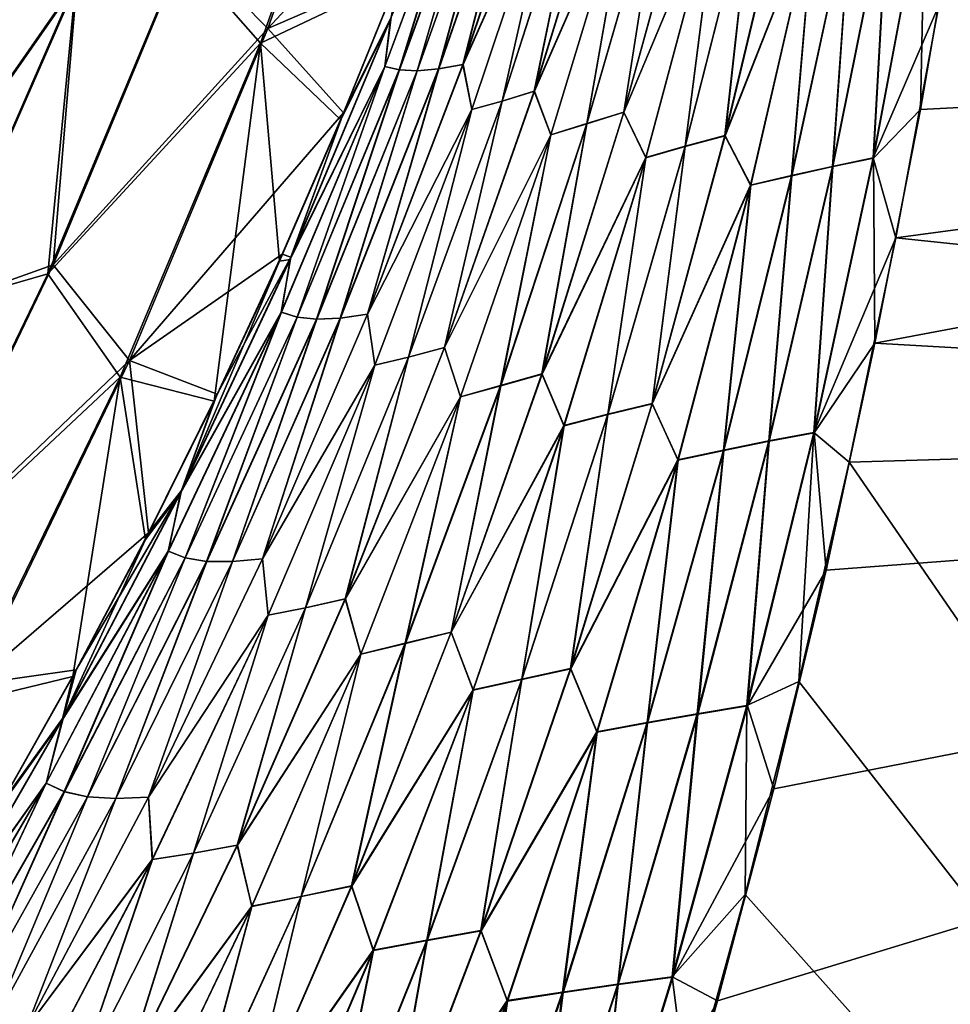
# Model space of a CAD drawing. Header units: metres. Extents: x -2 to 102, y -85 to 102.
# Tile 291 of 343: x 93.39 to 95.64, y 31.14 to 33.51. Entities that reach past the tile are written whole.
import ezdxf

# ---------------------------------------------------------------- set-up
doc = ezdxf.new("R2010")
doc.units = ezdxf.units.M
doc.layers.add('solid_21064300', color=7, linetype='CONTINUOUS')

msp = doc.modelspace()

# ---------------------------------------------------------------- linework, layer by layer
at = {"layer": 'solid_21064300'}
for points in [[(93.991394, 33.492672, 8.199232), (94.279839, 34.308483, 8.200317), (93.793579, 33.692921, 6.852004)], [(94.441803, 33.978012, 9.369633), (94.279839, 34.308483, 8.200317), (93.991394, 33.492672, 8.199232)], [(93.974037, 33.456924, -8.18333), (93.783234, 33.673698, -6.836042), (94.266602, 34.27813, -8.1844)], [(94.306351, 33.615265, -9.332314), (93.974037, 33.456924, -8.18333), (94.266602, 34.27813, -8.1844)], [(94.273445, 33.401257, 9.470141), (94.498672, 34.007793, 9.51957), (94.288666, 33.519978, 9.391482)], [(94.308228, 33.392612, 9.55779), (94.498672, 34.007793, 9.51957), (94.273445, 33.401257, 9.470141)], [(94.273796, 33.40115, -9.471768), (94.498978, 34.007744, -9.520919), (94.308533, 33.392525, -9.559294)], [(94.28698, 33.514595, -9.392651), (94.498978, 34.007744, -9.520919), (94.273796, 33.40115, -9.471768)], [(94.308228, 33.392612, 9.55779), (94.530533, 34.001976, 9.599229), (94.498672, 34.007793, 9.51957)], [(94.498978, 34.007744, -9.520919), (94.5308, 34.00193, -9.600478), (94.308533, 33.392525, -9.559294)], [(94.402954, 33.395199, 9.725459), (94.616135, 34.008263, 9.751451), (94.569717, 34.001862, 9.676701)], [(94.461769, 33.405903, 9.804173), (94.616135, 34.008263, 9.751451), (94.402954, 33.395199, 9.725459)], [(94.403175, 33.395203, -9.726723), (94.616341, 34.00827, -9.752505), (94.461952, 33.40596, -9.805319)], [(94.569954, 34.001835, -9.677853), (94.616341, 34.00827, -9.752505), (94.403175, 33.395203, -9.726723)], [(94.461769, 33.405903, 9.804173), (94.66893, 34.019833, 9.822888), (94.616135, 34.008263, 9.751451)], [(94.69326, 33.925079, 9.888757), (94.66893, 34.019833, 9.822888), (94.461769, 33.405903, 9.804173)], [(94.461952, 33.40596, -9.805319), (94.669098, 34.019875, -9.823849), (94.69339, 33.925171, -9.889653)], [(94.616341, 34.00827, -9.752505), (94.669098, 34.019875, -9.823849), (94.461952, 33.40596, -9.805319)], [(94.351418, 33.390282, 9.6431), (94.530533, 34.001976, 9.599229), (94.308228, 33.392612, 9.55779)], [(94.308533, 33.392525, -9.559294), (94.5308, 34.00193, -9.600478), (94.351685, 33.390228, -9.644483)], [(94.351418, 33.390282, 9.6431), (94.569717, 34.001862, 9.676701), (94.530533, 34.001976, 9.599229)], [(94.402954, 33.395199, 9.725459), (94.569717, 34.001862, 9.676701), (94.351418, 33.390282, 9.6431)], [(94.5308, 34.00193, -9.600478), (94.569954, 34.001835, -9.677853), (94.351685, 33.390228, -9.644483)], [(94.351685, 33.390228, -9.644483), (94.569954, 34.001835, -9.677853), (94.403175, 33.395203, -9.726723)], [(94.312523, 33.632347, 9.332375), (94.441803, 33.978012, 9.369633), (93.991394, 33.492672, 8.199232)], [(94.633537, 33.34124, -10.013857), (94.82753, 33.968376, -10.013957), (94.868042, 33.877274, -10.070213)], [(94.758286, 33.945358, -9.954125), (94.82753, 33.968376, -10.013957), (94.633537, 33.34124, -10.013857)], [(94.63372, 33.341301, 10.013114), (94.827644, 33.968472, 10.01332), (94.758194, 33.945217, 9.953322)], [(94.86805, 33.877022, 10.06957), (94.827644, 33.968472, 10.01332), (94.63372, 33.341301, 10.013114)], [(94.555946, 33.317505, 9.94696), (94.758194, 33.945217, 9.953322), (94.69326, 33.925079, 9.888757)], [(94.63372, 33.341301, 10.013114), (94.758194, 33.945217, 9.953322), (94.555946, 33.317505, 9.94696)], [(94.556038, 33.317696, -9.94791), (94.758286, 33.945358, -9.954125), (94.633537, 33.34124, -10.013857)], [(94.69339, 33.925171, -9.889653), (94.758286, 33.945358, -9.954125), (94.556038, 33.317696, -9.94791)], [(94.483246, 33.297276, 9.87571), (94.69326, 33.925079, 9.888757), (94.461769, 33.405903, 9.804173)], [(94.461952, 33.40596, -9.805319), (94.69339, 33.925171, -9.889653), (94.483383, 33.297401, -9.876777)], [(94.555946, 33.317505, 9.94696), (94.69326, 33.925079, 9.888757), (94.483246, 33.297276, 9.87571)], [(94.483383, 33.297401, -9.876777), (94.69339, 33.925171, -9.889653), (94.556038, 33.317696, -9.94791)], [(94.849579, 33.291145, -10.181381), (95.025627, 33.930027, -10.166547), (95.077652, 33.835205, -10.210344)], [(94.945595, 33.903446, -10.121032), (95.025627, 33.930027, -10.166547), (94.849579, 33.291145, -10.181381)], [(94.849754, 33.29071, 10.180831), (95.025734, 33.929691, 10.166071), (94.945648, 33.903156, 10.120474)], [(95.077835, 33.834812, 10.209936), (95.025734, 33.929691, 10.166071), (94.849754, 33.29071, 10.180831)], [(94.760155, 33.263451, -10.131269), (94.945595, 33.903446, -10.121032), (94.849579, 33.291145, -10.181381)], [(94.868042, 33.877274, -10.070213), (94.945595, 33.903446, -10.121032), (94.760155, 33.263451, -10.131269)], [(94.760262, 33.263069, 10.13062), (94.945648, 33.903156, 10.120474), (94.86805, 33.877022, 10.06957)], [(94.849754, 33.29071, 10.180831), (94.945648, 33.903156, 10.120474), (94.760262, 33.263069, 10.13062)], [(95.093147, 33.234623, -10.300819), (95.248955, 33.885845, -10.27529), (95.308846, 33.782547, -10.304823)], [(95.162788, 33.861069, -10.245617), (95.248955, 33.885845, -10.27529), (95.093147, 33.234623, -10.300819)], [(95.093582, 33.234039, 10.300525), (95.24926, 33.885384, 10.275029), (95.163033, 33.860641, 10.245285)], [(95.30925, 33.782028, 10.304625), (95.24926, 33.885384, 10.275029), (95.093582, 33.234039, 10.300525)], [(94.633537, 33.34124, -10.013857), (94.868042, 33.877274, -10.070213), (94.673355, 33.236332, -10.075244)], [(94.673393, 33.236004, 10.074489), (94.86805, 33.877022, 10.06957), (94.63372, 33.341301, 10.013114)], [(94.673355, 33.236332, -10.075244), (94.868042, 33.877274, -10.070213), (94.760155, 33.263451, -10.131269)], [(94.760262, 33.263069, 10.13062), (94.86805, 33.877022, 10.06957), (94.673393, 33.236004, 10.074489)], [(99.536057, 33.500195, 10.363758), (95.664047, 33.875252, 10.345278), (95.564148, 33.297531, 10.373745)], [(95.575813, 33.844677, 10.344063), (95.564148, 33.297531, 10.373745), (95.664047, 33.875252, 10.345278)], [(94.997223, 33.208736, -10.268191), (95.162788, 33.861069, -10.245617), (95.093147, 33.234623, -10.300819)], [(95.077652, 33.835205, -10.210344), (95.162788, 33.861069, -10.245617), (94.997223, 33.208736, -10.268191)], [(94.997574, 33.208191, 10.267812), (95.163033, 33.860641, 10.245285), (95.077835, 33.834812, 10.209936)], [(95.093582, 33.234039, 10.300525), (95.163033, 33.860641, 10.245285), (94.997574, 33.208191, 10.267812)], [(95.450058, 33.180771, -10.376574), (95.57518, 33.845291, -10.34408), (95.608269, 33.547489, -10.361428)], [(95.486641, 33.825809, -10.336675), (95.57518, 33.845291, -10.34408), (95.450058, 33.180771, -10.376574)], [(95.450928, 33.180035, 10.376556), (95.564148, 33.297531, 10.373745), (95.575813, 33.844677, 10.344063)], [(95.450928, 33.180035, 10.376556), (95.575813, 33.844677, 10.344063), (95.487198, 33.825233, 10.336602)], [(94.849579, 33.291145, -10.181381), (95.077652, 33.835205, -10.210344), (94.902245, 33.181759, -10.229356)], [(94.902519, 33.181252, 10.228886), (95.077835, 33.834812, 10.209936), (94.849754, 33.29071, 10.180831)], [(94.902245, 33.181759, -10.229356), (95.077652, 33.835205, -10.210344), (94.997223, 33.208736, -10.268191)], [(94.997574, 33.208191, 10.267812), (95.077835, 33.834812, 10.209936), (94.902519, 33.181252, 10.228886)], [(95.351982, 33.160461, -10.368415), (95.486641, 33.825809, -10.336675), (95.450058, 33.180771, -10.376574)], [(95.397758, 33.804901, -10.3236), (95.486641, 33.825809, -10.336675), (95.351982, 33.160461, -10.368415)], [(95.352753, 33.15976, 10.368336), (95.487198, 33.825233, 10.336602), (95.398239, 33.804356, 10.323466)], [(95.450928, 33.180035, 10.376556), (95.487198, 33.825233, 10.336602), (95.352753, 33.15976, 10.368336)], [(95.253365, 33.138683, -10.354026), (95.397758, 33.804901, -10.3236), (95.351982, 33.160461, -10.368415)], [(95.308846, 33.782547, -10.304823), (95.397758, 33.804901, -10.3236), (95.253365, 33.138683, -10.354026)], [(95.254028, 33.138008, 10.353879), (95.398239, 33.804356, 10.323466), (95.30925, 33.782028, 10.304625)], [(95.352753, 33.15976, 10.368336), (95.398239, 33.804356, 10.323466), (95.254028, 33.138008, 10.353879)], [(95.093147, 33.234623, -10.300819), (95.308846, 33.782547, -10.304823), (95.154518, 33.115414, -10.333358)], [(95.155083, 33.114769, 10.333136), (95.30925, 33.782028, 10.304625), (95.093582, 33.234039, 10.300525)], [(95.154518, 33.115414, -10.333358), (95.308846, 33.782547, -10.304823), (95.253365, 33.138683, -10.354026)], [(95.254028, 33.138008, 10.353879), (95.30925, 33.782028, 10.304625), (95.155083, 33.114769, 10.333136)], [(93.529083, 33.603107, -5.479441), (93.783234, 33.673698, -6.836042), (93.461159, 32.901764, -6.836795)], [(93.974037, 33.456924, -8.18333), (93.461159, 32.901764, -6.836795), (93.783234, 33.673698, -6.836042)], [(93.474091, 32.923683, 6.852732), (93.793579, 33.692921, 6.852004), (93.531136, 33.602253, 5.49552)], [(93.991394, 33.492672, 8.199232), (93.793579, 33.692921, 6.852004), (93.474091, 32.923683, 6.852732)], [(93.036255, 32.896904, -4.116943), (93.377151, 33.666443, -4.114795), (93.529083, 33.603107, -5.479441)], [(93.531136, 33.602253, 5.49552), (93.378693, 33.665802, 4.130958), (93.037796, 32.896152, 4.133106)], [(94.174011, 33.289104, 9.291399), (94.312523, 33.632347, 9.332375), (93.991394, 33.492672, 8.199232)], [(94.288666, 33.519978, 9.391482), (94.312523, 33.632347, 9.332375), (94.174011, 33.289104, 9.291399)], [(93.036255, 32.896904, -4.116943), (93.529083, 33.603107, -5.479441), (93.187836, 32.823154, -5.481294)], [(93.18988, 32.822163, 5.497365), (93.531136, 33.602253, 5.49552), (93.037796, 32.896152, 4.133106)], [(93.187836, 32.823154, -5.481294), (93.529083, 33.603107, -5.479441), (93.461159, 32.901764, -6.836795)], [(93.474091, 32.923683, 6.852732), (93.531136, 33.602253, 5.49552), (93.18988, 32.822163, 5.497365)], [(94.306351, 33.615265, -9.332314), (94.167465, 33.27219, -9.291397), (93.974037, 33.456924, -8.18333)], [(94.28698, 33.514595, -9.392651), (94.167465, 33.27219, -9.291397), (94.306351, 33.615265, -9.332314)], [(95.450058, 33.180771, -10.376574), (95.608269, 33.547489, -10.361428), (95.504601, 32.988586, -10.388968)], [(95.504601, 32.988586, -10.388968), (95.608269, 33.547489, -10.361428), (99.536835, 33.529415, -10.362319)], [(94.04509, 32.936058, -9.329665), (94.167465, 33.27219, -9.291397), (94.28698, 33.514595, -9.392651)], [(94.04509, 32.936058, -9.329665), (94.28698, 33.514595, -9.392651), (94.273796, 33.40115, -9.471768)], [(94.288666, 33.519978, 9.391482), (94.174011, 33.289104, 9.291399), (94.047226, 32.942036, 9.328345)], [(94.273445, 33.401257, 9.470141), (94.288666, 33.519978, 9.391482), (94.047226, 32.942036, 9.328345)], [(95.504601, 32.988586, -10.388968), (99.536835, 33.529415, -10.362319), (99.512444, 32.569004, -10.409643)], [(93.657799, 32.69318, 8.198172), (93.991394, 33.492672, 8.199232), (93.474091, 32.923683, 6.852732)], [(94.174011, 33.289104, 9.291399), (93.991394, 33.492672, 8.199232), (93.657799, 32.69318, 8.198172)], [(99.536057, 33.500195, 10.363758), (95.564148, 33.297531, 10.373745), (95.454613, 32.734272, 10.4015)], [(99.510719, 32.503227, 10.412885), (99.536057, 33.500195, 10.363758), (95.454613, 32.734272, 10.4015)], [(93.635658, 32.652405, -8.182292), (93.461159, 32.901764, -6.836795), (93.974037, 33.456924, -8.18333)], [(93.862473, 32.595127, -9.199167), (93.635658, 32.652405, -8.182292), (93.974037, 33.456924, -8.18333)], [(94.019478, 32.932026, -9.24698), (93.862473, 32.595127, -9.199167), (93.974037, 33.456924, -8.18333)], [(94.167465, 33.27219, -9.291397), (94.019478, 32.932026, -9.24698), (93.974037, 33.456924, -8.18333)], [(94.024017, 32.80954, 9.41284), (94.273445, 33.401257, 9.470141), (94.047226, 32.942036, 9.328345)], [(94.06179, 32.797523, 9.509205), (94.273445, 33.401257, 9.470141), (94.024017, 32.80954, 9.41284)], [(94.024406, 32.809357, -9.41475), (94.273796, 33.40115, -9.471768), (94.062126, 32.797375, -9.510968)], [(94.04509, 32.936058, -9.329665), (94.273796, 33.40115, -9.471768), (94.024406, 32.809357, -9.41475)], [(94.06179, 32.797523, 9.509205), (94.308228, 33.392612, 9.55779), (94.273445, 33.401257, 9.470141)], [(94.109169, 32.792328, 9.603071), (94.308228, 33.392612, 9.55779), (94.06179, 32.797523, 9.509205)], [(94.273796, 33.40115, -9.471768), (94.308533, 33.392525, -9.559294), (94.062126, 32.797375, -9.510968)], [(94.062126, 32.797375, -9.510968), (94.308533, 33.392525, -9.559294), (94.109467, 32.79224, -9.60469)], [(94.109169, 32.792328, 9.603071), (94.351418, 33.390282, 9.6431), (94.308228, 33.392612, 9.55779)], [(94.166107, 32.795048, 9.693744), (94.351418, 33.390282, 9.6431), (94.109169, 32.792328, 9.603071)], [(94.308533, 33.392525, -9.559294), (94.351685, 33.390228, -9.644483), (94.109467, 32.79224, -9.60469)], [(94.109467, 32.79224, -9.60469), (94.351685, 33.390228, -9.644483), (94.166359, 32.795033, -9.69522)], [(94.166107, 32.795048, 9.693744), (94.402954, 33.395199, 9.725459), (94.351418, 33.390282, 9.6431)], [(94.231346, 32.804104, 9.780411), (94.402954, 33.395199, 9.725459), (94.166107, 32.795048, 9.693744)], [(94.166359, 32.795033, -9.69522), (94.403175, 33.395203, -9.726723), (94.231544, 32.804165, -9.781747)], [(94.351685, 33.390228, -9.644483), (94.403175, 33.395203, -9.726723), (94.166359, 32.795033, -9.69522)], [(94.231346, 32.804104, 9.780411), (94.461769, 33.405903, 9.804173), (94.402954, 33.395199, 9.725459)], [(94.483246, 33.297276, 9.87571), (94.461769, 33.405903, 9.804173), (94.231346, 32.804104, 9.780411)], [(94.231544, 32.804165, -9.781747), (94.461952, 33.40596, -9.805319), (94.483383, 33.297401, -9.876777)], [(94.403175, 33.395203, -9.726723), (94.461952, 33.40596, -9.805319), (94.231544, 32.804165, -9.781747)], [(94.416939, 32.7244, -10.010426), (94.633537, 33.34124, -10.013857), (94.673355, 33.236332, -10.075244)], [(94.556038, 33.317696, -9.94791), (94.633537, 33.34124, -10.013857), (94.416939, 32.7244, -10.010426)], [(94.417183, 32.724426, 10.009576), (94.63372, 33.341301, 10.013114), (94.555946, 33.317505, 9.94696)], [(94.673393, 33.236004, 10.074489), (94.63372, 33.341301, 10.013114), (94.417183, 32.724426, 10.009576)], [(94.330452, 32.701012, 9.936673), (94.555946, 33.317505, 9.94696), (94.483246, 33.297276, 9.87571)], [(94.417183, 32.724426, 10.009576), (94.555946, 33.317505, 9.94696), (94.330452, 32.701012, 9.936673)], [(94.330536, 32.701241, -9.937775), (94.556038, 33.317696, -9.94791), (94.416939, 32.7244, -10.010426)], [(94.483383, 33.297401, -9.876777), (94.556038, 33.317696, -9.94791), (94.330536, 32.701241, -9.937775)], [(94.249405, 32.681602, 9.858108), (94.483246, 33.297276, 9.87571), (94.231346, 32.804104, 9.780411)], [(94.231544, 32.804165, -9.781747), (94.483383, 33.297401, -9.876777), (94.24955, 32.681747, -9.859346)], [(94.330452, 32.701012, 9.936673), (94.483246, 33.297276, 9.87571), (94.249405, 32.681602, 9.858108)], [(94.24955, 32.681747, -9.859346), (94.483383, 33.297401, -9.876777), (94.330536, 32.701241, -9.937775)], [(95.450928, 33.180035, 10.376556), (95.454613, 32.734272, 10.4015), (95.564148, 33.297531, 10.373745)], [(94.026382, 32.948734, 9.246909), (94.174011, 33.289104, 9.291399), (93.657799, 32.69318, 8.198172)], [(94.04509, 32.936058, -9.329665), (94.019478, 32.932026, -9.24698), (94.167465, 33.27219, -9.291397)], [(94.047226, 32.942036, 9.328345), (94.174011, 33.289104, 9.291399), (94.026382, 32.948734, 9.246909)], [(94.652077, 32.660469, -10.194293), (94.849579, 33.291145, -10.181381), (94.902245, 33.181759, -10.229356)], [(94.760155, 33.263451, -10.131269), (94.849579, 33.291145, -10.181381), (94.652077, 32.660469, -10.194293)], [(94.652313, 32.659935, 10.193665), (94.849754, 33.29071, 10.180831), (94.760262, 33.263069, 10.13062)], [(94.902519, 33.181252, 10.228886), (94.849754, 33.29071, 10.180831), (94.652313, 32.659935, 10.193665)], [(94.552475, 32.632591, -10.139125), (94.760155, 33.263451, -10.131269), (94.652077, 32.660469, -10.194293)], [(94.673355, 33.236332, -10.075244), (94.760155, 33.263451, -10.131269), (94.552475, 32.632591, -10.139125)], [(94.55262, 32.632122, 10.138379), (94.760262, 33.263069, 10.13062), (94.673393, 33.236004, 10.074489)], [(94.652313, 32.659935, 10.193665), (94.760262, 33.263069, 10.13062), (94.55262, 32.632122, 10.138379)], [(94.416939, 32.7244, -10.010426), (94.673355, 33.236332, -10.075244), (94.455666, 32.605492, -10.077378)], [(94.455727, 32.605095, 10.076508), (94.673393, 33.236004, 10.074489), (94.417183, 32.724426, 10.009576)], [(94.455666, 32.605492, -10.077378), (94.673355, 33.236332, -10.075244), (94.552475, 32.632591, -10.139125)], [(94.55262, 32.632122, 10.138379), (94.673393, 33.236004, 10.074489), (94.455727, 32.605095, 10.076508)], [(94.917282, 32.589466, -10.325452), (95.093147, 33.234623, -10.300819), (95.154518, 33.115414, -10.333358)], [(94.997223, 33.208736, -10.268191), (95.093147, 33.234623, -10.300819), (94.917282, 32.589466, -10.325452)], [(94.917847, 32.58876, 10.325121), (95.093582, 33.234039, 10.300525), (94.997574, 33.208191, 10.267812)], [(95.155083, 33.114769, 10.333136), (95.093582, 33.234039, 10.300525), (94.917847, 32.58876, 10.325121)], [(94.810738, 32.563354, -10.289553), (94.997223, 33.208736, -10.268191), (94.917282, 32.589466, -10.325452)], [(94.902245, 33.181759, -10.229356), (94.997223, 33.208736, -10.268191), (94.810738, 32.563354, -10.289553)], [(94.811195, 32.562695, 10.289124), (94.997574, 33.208191, 10.267812), (94.902519, 33.181252, 10.228886)], [(94.917847, 32.58876, 10.325121), (94.997574, 33.208191, 10.267812), (94.811195, 32.562695, 10.289124)], [(94.652077, 32.660469, -10.194293), (94.902245, 33.181759, -10.229356), (94.70507, 32.536201, -10.246786)], [(94.705421, 32.535587, 10.246252), (94.902519, 33.181252, 10.228886), (94.652313, 32.659935, 10.193665)], [(94.70507, 32.536201, -10.246786), (94.902245, 33.181759, -10.229356), (94.810738, 32.563354, -10.289553)], [(94.811195, 32.562695, 10.289124), (94.902519, 33.181252, 10.228886), (94.705421, 32.535587, 10.246252)], [(95.307259, 32.51944, -10.408886), (95.450058, 33.180771, -10.376574), (95.504601, 32.988586, -10.388968)], [(95.351982, 33.160461, -10.368415), (95.450058, 33.180771, -10.376574), (95.307259, 32.51944, -10.408886)], [(95.308357, 32.518581, 10.408871), (95.454613, 32.734272, 10.4015), (95.450928, 33.180035, 10.376556)], [(95.308357, 32.518581, 10.408871), (95.450928, 33.180035, 10.376556), (95.352753, 33.15976, 10.368336)], [(95.198769, 32.499084, -10.399863), (95.351982, 33.160461, -10.368415), (95.307259, 32.51944, -10.408886)], [(95.253365, 33.138683, -10.354026), (95.351982, 33.160461, -10.368415), (95.198769, 32.499084, -10.399863)], [(95.199738, 32.498257, 10.399778), (95.352753, 33.15976, 10.368336), (95.254028, 33.138008, 10.353879)], [(95.308357, 32.518581, 10.408871), (95.352753, 33.15976, 10.368336), (95.199738, 32.498257, 10.399778)], [(95.089516, 32.477264, -10.383998), (95.253365, 33.138683, -10.354026), (95.198769, 32.499084, -10.399863)], [(95.154518, 33.115414, -10.333358), (95.253365, 33.138683, -10.354026), (95.089516, 32.477264, -10.383998)], [(95.090363, 32.476463, 10.383836), (95.254028, 33.138008, 10.353879), (95.155083, 33.114769, 10.333136)], [(95.199738, 32.498257, 10.399778), (95.254028, 33.138008, 10.353879), (95.090363, 32.476463, 10.383836)], [(94.917282, 32.589466, -10.325452), (95.154518, 33.115414, -10.333358), (94.979851, 32.453953, -10.36122)], [(94.980576, 32.453182, 10.360973), (95.155083, 33.114769, 10.333136), (94.917847, 32.58876, 10.325121)], [(94.979851, 32.453953, -10.36122), (95.154518, 33.115414, -10.333358), (95.089516, 32.477264, -10.383998)], [(95.090363, 32.476463, 10.383836), (95.155083, 33.114769, 10.333136), (94.980576, 32.453182, 10.360973)], [(95.307259, 32.51944, -10.408886), (95.504601, 32.988586, -10.388968), (95.392036, 32.447853, -10.415613)], [(95.392036, 32.447853, -10.415613), (95.504601, 32.988586, -10.388968), (99.512444, 32.569004, -10.409643)], [(93.86972, 32.611603, 9.199015), (94.026382, 32.948734, 9.246909), (93.657799, 32.69318, 8.198172)], [(94.047226, 32.942036, 9.328345), (93.86972, 32.611603, 9.199015), (93.783562, 32.379635, 9.257509)], [(94.024017, 32.80954, 9.41284), (94.047226, 32.942036, 9.328345), (93.783562, 32.379635, 9.257509)], [(94.047226, 32.942036, 9.328345), (94.026382, 32.948734, 9.246909), (93.86972, 32.611603, 9.199015)], [(93.112541, 32.172455, 6.853694), (93.474091, 32.923683, 6.852732), (93.18988, 32.822163, 5.497365)], [(93.657799, 32.69318, 8.198172), (93.474091, 32.923683, 6.852732), (93.112541, 32.172455, 6.853694)], [(93.78093, 32.373085, -9.258972), (94.019478, 32.932026, -9.24698), (94.04509, 32.936058, -9.329665)], [(93.78093, 32.373085, -9.258972), (94.04509, 32.936058, -9.329665), (94.024406, 32.809357, -9.41475)], [(93.78093, 32.373085, -9.258972), (93.862473, 32.595127, -9.199167), (94.019478, 32.932026, -9.24698)], [(93.187836, 32.823154, -5.481294), (93.461159, 32.901764, -6.836795), (93.096695, 32.148071, -6.837788)], [(93.635658, 32.652405, -8.182292), (93.096695, 32.148071, -6.837788), (93.461159, 32.901764, -6.836795)], [(93.751503, 32.233833, 9.348284), (94.024017, 32.80954, 9.41284), (93.783562, 32.379635, 9.257509)], [(93.792267, 32.217884, 9.454024), (94.024017, 32.80954, 9.41284), (93.751503, 32.233833, 9.348284)], [(93.751923, 32.233551, -9.350478), (94.024406, 32.809357, -9.41475), (93.792633, 32.217659, -9.456049)], [(93.78093, 32.373085, -9.258972), (94.024406, 32.809357, -9.41475), (93.751923, 32.233551, -9.350478)], [(93.792267, 32.217884, 9.454024), (94.06179, 32.797523, 9.509205), (94.024017, 32.80954, 9.41284)], [(93.843933, 32.209183, 9.557098), (94.06179, 32.797523, 9.509205), (93.792267, 32.217884, 9.454024)], [(94.024406, 32.809357, -9.41475), (94.062126, 32.797375, -9.510968), (93.792633, 32.217659, -9.456049)], [(93.792633, 32.217659, -9.456049), (94.062126, 32.797375, -9.510968), (93.844246, 32.209038, -9.558955)], [(93.843933, 32.209183, 9.557098), (94.109169, 32.792328, 9.603071), (94.06179, 32.797523, 9.509205)], [(94.062126, 32.797375, -9.510968), (94.109467, 32.79224, -9.60469), (93.844246, 32.209038, -9.558955)], [(93.906479, 32.208958, 9.656723), (94.166107, 32.795048, 9.693744), (94.109169, 32.792328, 9.603071)], [(93.978424, 32.215557, 9.751962), (94.166107, 32.795048, 9.693744), (93.906479, 32.208958, 9.656723)], [(93.906738, 32.208904, -9.658415), (94.166359, 32.795033, -9.69522), (93.97863, 32.215603, -9.753491)], [(94.109467, 32.79224, -9.60469), (94.166359, 32.795033, -9.69522), (93.906738, 32.208904, -9.658415)], [(93.978424, 32.215557, 9.751962), (94.231346, 32.804104, 9.780411), (94.166107, 32.795048, 9.693744)], [(94.249405, 32.681602, 9.858108), (94.231346, 32.804104, 9.780411), (93.978424, 32.215557, 9.751962)], [(93.97863, 32.215603, -9.753491), (94.231544, 32.804165, -9.781747), (94.24955, 32.681747, -9.859346)], [(94.166359, 32.795033, -9.69522), (94.231544, 32.804165, -9.781747), (93.97863, 32.215603, -9.753491)], [(93.906479, 32.208958, 9.656723), (94.109169, 32.792328, 9.603071), (93.843933, 32.209183, 9.557098)], [(93.844246, 32.209038, -9.558955), (94.109467, 32.79224, -9.60469), (93.906738, 32.208904, -9.658415)], [(94.178207, 32.118904, -10.003872), (94.416939, 32.7244, -10.010426), (94.455666, 32.605492, -10.077378)], [(94.330536, 32.701241, -9.937775), (94.416939, 32.7244, -10.010426), (94.178207, 32.118904, -10.003872)], [(94.17852, 32.118912, 10.002916), (94.417183, 32.724426, 10.009576), (94.330452, 32.701012, 9.936673)], [(94.455727, 32.605095, 10.076508), (94.417183, 32.724426, 10.009576), (94.17852, 32.118912, 10.002916)], [(95.308357, 32.518581, 10.408871), (95.336823, 32.188324, 10.428401), (95.454613, 32.734272, 10.4015)], [(99.510719, 32.503227, 10.412885), (95.454613, 32.734272, 10.4015), (95.336823, 32.188324, 10.428401)], [(94.082298, 32.096851, 9.922722), (94.330452, 32.701012, 9.936673), (94.249405, 32.681602, 9.858108)], [(94.17852, 32.118912, 10.002916), (94.330452, 32.701012, 9.936673), (94.082298, 32.096851, 9.922722)], [(94.082382, 32.097099, -9.923979), (94.330536, 32.701241, -9.937775), (94.178207, 32.118904, -10.003872)], [(94.24955, 32.681747, -9.859346), (94.330536, 32.701241, -9.937775), (94.082382, 32.097099, -9.923979)], [(93.279793, 31.912439, 8.197272), (93.657799, 32.69318, 8.198172), (93.112541, 32.172455, 6.853694)], [(93.703995, 32.277897, 9.147638), (93.657799, 32.69318, 8.198172), (93.279793, 31.912439, 8.197272)], [(93.703995, 32.277897, 9.147638), (93.86972, 32.611603, 9.199015), (93.657799, 32.69318, 8.198172)], [(93.992455, 32.079216, 9.836264), (94.249405, 32.681602, 9.858108), (93.978424, 32.215557, 9.751962)], [(93.97863, 32.215603, -9.753491), (94.24955, 32.681747, -9.859346), (93.992607, 32.079361, -9.837679)], [(94.082298, 32.096851, 9.922722), (94.249405, 32.681602, 9.858108), (93.992455, 32.079216, 9.836264)], [(93.992607, 32.079361, -9.837679), (94.24955, 32.681747, -9.859346), (94.082382, 32.097099, -9.923979)], [(93.252258, 31.867064, -8.181429), (93.096695, 32.148071, -6.837788), (93.635658, 32.652405, -8.182292)], [(93.521446, 31.932043, -9.09332), (93.252258, 31.867064, -8.181429), (93.635658, 32.652405, -8.182292)], [(93.696426, 32.261681, -9.147887), (93.521446, 31.932043, -9.09332), (93.635658, 32.652405, -8.182292)], [(93.862473, 32.595127, -9.199167), (93.696426, 32.261681, -9.147887), (93.635658, 32.652405, -8.182292)], [(94.433266, 32.038925, -10.205377), (94.652077, 32.660469, -10.194293), (94.70507, 32.536201, -10.246786)], [(94.552475, 32.632591, -10.139125), (94.652077, 32.660469, -10.194293), (94.433266, 32.038925, -10.205377)], [(94.433563, 32.038311, 10.204667), (94.652313, 32.659935, 10.193665), (94.55262, 32.632122, 10.138379)], [(94.705421, 32.535587, 10.246252), (94.652313, 32.659935, 10.193665), (94.433563, 32.038311, 10.204667)], [(94.322807, 32.011875, -10.144726), (94.552475, 32.632591, -10.139125), (94.433266, 32.038925, -10.205377)], [(94.455666, 32.605492, -10.077378), (94.552475, 32.632591, -10.139125), (94.322807, 32.011875, -10.144726)], [(94.322998, 32.011341, 10.143882), (94.55262, 32.632122, 10.138379), (94.455727, 32.605095, 10.076508)], [(94.433563, 32.038311, 10.204667), (94.55262, 32.632122, 10.138379), (94.322998, 32.011341, 10.143882)], [(93.783562, 32.379635, 9.257509), (93.86972, 32.611603, 9.199015), (93.703995, 32.277897, 9.147638)], [(94.178207, 32.118904, -10.003872), (94.455666, 32.605492, -10.077378), (94.215363, 31.985823, -10.076788)], [(94.215454, 31.985373, 10.075801), (94.455727, 32.605095, 10.076508), (94.17852, 32.118912, 10.002916)], [(94.215363, 31.985823, -10.076788), (94.455666, 32.605492, -10.077378), (94.322807, 32.011875, -10.144726)], [(94.322998, 32.011341, 10.143882), (94.455727, 32.605095, 10.076508), (94.215454, 31.985373, 10.075801)], [(93.78093, 32.373085, -9.258972), (93.696426, 32.261681, -9.147887), (93.862473, 32.595127, -9.199167)], [(94.721176, 31.951166, -10.349203), (94.917282, 32.589466, -10.325452), (94.979851, 32.453953, -10.36122)], [(94.810738, 32.563354, -10.289553), (94.917282, 32.589466, -10.325452), (94.721176, 31.951166, -10.349203)], [(94.721863, 31.95035, 10.348834), (94.917847, 32.58876, 10.325121), (94.811195, 32.562695, 10.289124)], [(94.980576, 32.453182, 10.360973), (94.917847, 32.58876, 10.325121), (94.721863, 31.95035, 10.348834)], [(94.603271, 31.925802, -10.30974), (94.810738, 32.563354, -10.289553), (94.721176, 31.951166, -10.349203)], [(94.70507, 32.536201, -10.246786), (94.810738, 32.563354, -10.289553), (94.603271, 31.925802, -10.30974)], [(94.603828, 31.925037, 10.30926), (94.811195, 32.562695, 10.289124), (94.705421, 32.535587, 10.246252)], [(94.721863, 31.95035, 10.348834), (94.811195, 32.562695, 10.289124), (94.603828, 31.925037, 10.30926)], [(95.392036, 32.447853, -10.415613), (99.512444, 32.569004, -10.409643), (99.356873, 26.688757, -10.699394)], [(94.433266, 32.038925, -10.205377), (94.70507, 32.536201, -10.246786), (94.486176, 31.899479, -10.2627)], [(94.48661, 31.898775, 10.262099), (94.705421, 32.535587, 10.246252), (94.433563, 32.038311, 10.204667)], [(94.486176, 31.899479, -10.2627), (94.70507, 32.536201, -10.246786), (94.603271, 31.925802, -10.30974)], [(94.603828, 31.925037, 10.30926), (94.705421, 32.535587, 10.246252), (94.48661, 31.898775, 10.262099)], [(95.146156, 31.861874, -10.440993), (95.307259, 32.51944, -10.408886), (95.271202, 31.919905, -10.441628)], [(95.198769, 32.499084, -10.399863), (95.307259, 32.51944, -10.408886), (95.146156, 31.861874, -10.440993)], [(95.147476, 31.860889, 10.440977), (95.336823, 32.188324, 10.428401), (95.308357, 32.518581, 10.408871)], [(95.147476, 31.860889, 10.440977), (95.308357, 32.518581, 10.408871), (95.199738, 32.498257, 10.399778)], [(95.307259, 32.51944, -10.408886), (95.392036, 32.447853, -10.415613), (95.271202, 31.919905, -10.441628)], [(99.510719, 32.503227, 10.412885), (93.69519, 27.452665, 10.661753), (93.485512, 27.030266, 10.682567)], [(99.356117, 26.661158, 10.700754), (99.510719, 32.503227, 10.412885), (93.485512, 27.030266, 10.682567)], [(99.510719, 32.503227, 10.412885), (93.896652, 27.882322, 10.640581), (93.69519, 27.452665, 10.661753)], [(99.510719, 32.503227, 10.412885), (94.089928, 28.320303, 10.618999), (93.896652, 27.882322, 10.640581)], [(99.510719, 32.503227, 10.412885), (94.27491, 28.767647, 10.596956), (94.089928, 28.320303, 10.618999)], [(99.510719, 32.503227, 10.412885), (94.451614, 29.223656, 10.574487), (94.27491, 28.767647, 10.596956)], [(99.510719, 32.503227, 10.412885), (94.620064, 29.688385, 10.551587), (94.451614, 29.223656, 10.574487)], [(99.510719, 32.503227, 10.412885), (94.780174, 30.164015, 10.52815), (94.620064, 29.688385, 10.551587)], [(99.510719, 32.503227, 10.412885), (94.9319, 30.65218, 10.504095), (94.780174, 30.164015, 10.52815)], [(99.510719, 32.503227, 10.412885), (95.075432, 31.150503, 10.479541), (94.9319, 30.65218, 10.504095)], [(95.026466, 31.842325, -10.430999), (95.198769, 32.499084, -10.399863), (95.146156, 31.861874, -10.440993)], [(95.089516, 32.477264, -10.383998), (95.198769, 32.499084, -10.399863), (95.026466, 31.842325, -10.430999)], [(95.027626, 31.841373, 10.430906), (95.199738, 32.498257, 10.399778), (95.090363, 32.476463, 10.383836)], [(95.147476, 31.860889, 10.440977), (95.199738, 32.498257, 10.399778), (95.027626, 31.841373, 10.430906)], [(99.510719, 32.503227, 10.412885), (95.210518, 31.661331, 10.45437), (95.075432, 31.150503, 10.479541)], [(99.510719, 32.503227, 10.412885), (95.336823, 32.188324, 10.428401), (95.210518, 31.661331, 10.45437)], [(94.9058, 31.821362, -10.413501), (95.089516, 32.477264, -10.383998), (95.026466, 31.842325, -10.430999)], [(94.979851, 32.453953, -10.36122), (95.089516, 32.477264, -10.383998), (94.9058, 31.821362, -10.413501)], [(94.906815, 31.820438, 10.413322), (95.090363, 32.476463, 10.383836), (94.980576, 32.453182, 10.360973)], [(95.027626, 31.841373, 10.430906), (95.090363, 32.476463, 10.383836), (94.906815, 31.820438, 10.413322)], [(94.721176, 31.951166, -10.349203), (94.979851, 32.453953, -10.36122), (94.784538, 31.79896, -10.38841)], [(94.785408, 31.798073, 10.388135), (94.980576, 32.453182, 10.360973), (94.721863, 31.95035, 10.348834)], [(94.784538, 31.79896, -10.38841), (94.979851, 32.453953, -10.36122), (94.9058, 31.821362, -10.413501)], [(94.906815, 31.820438, 10.413322), (94.980576, 32.453182, 10.360973), (94.785408, 31.798073, 10.388135)], [(95.271202, 31.919905, -10.441628), (95.392036, 32.447853, -10.415613), (99.356873, 26.688757, -10.699394)], [(93.495628, 31.826677, -9.181157), (93.696426, 32.261681, -9.147887), (93.78093, 32.373085, -9.258972)], [(93.495628, 31.826677, -9.181157), (93.78093, 32.373085, -9.258972), (93.751923, 32.233551, -9.350478)], [(93.783562, 32.379635, 9.257509), (93.52932, 31.947966, 9.092965), (93.49881, 31.833769, 9.179564)], [(93.751503, 32.233833, 9.348284), (93.783562, 32.379635, 9.257509), (93.49881, 31.833769, 9.179564)], [(93.783562, 32.379635, 9.257509), (93.703995, 32.277897, 9.147638), (93.52932, 31.947966, 9.092965)], [(93.52932, 31.947966, 9.092965), (93.703995, 32.277897, 9.147638), (93.279793, 31.912439, 8.197272)], [(93.495628, 31.826677, -9.181157), (93.521446, 31.932043, -9.09332), (93.696426, 32.261681, -9.147887)], [(93.457069, 31.675186, 9.277026), (93.751503, 32.233833, 9.348284), (93.49881, 31.833769, 9.179564)], [(93.50074, 31.654768, 9.392742), (93.751503, 32.233833, 9.348284), (93.457069, 31.675186, 9.277026)], [(93.457504, 31.674793, -9.279503), (93.751923, 32.233551, -9.350478), (93.501122, 31.654451, -9.395026)], [(93.495628, 31.826677, -9.181157), (93.751923, 32.233551, -9.350478), (93.457504, 31.674793, -9.279503)], [(93.50074, 31.654768, 9.392742), (93.792267, 32.217884, 9.454024), (93.751503, 32.233833, 9.348284)], [(93.751923, 32.233551, -9.350478), (93.792633, 32.217659, -9.456049), (93.501122, 31.654451, -9.395026)], [(93.556702, 31.641914, 9.505615), (93.792267, 32.217884, 9.454024), (93.50074, 31.654768, 9.392742)], [(93.501122, 31.654451, -9.395026), (93.792633, 32.217659, -9.456049), (93.55703, 31.641693, -9.50771)], [(93.556702, 31.641914, 9.505615), (93.843933, 32.209183, 9.557098), (93.792267, 32.217884, 9.454024)], [(93.624954, 31.637995, 9.614773), (93.843933, 32.209183, 9.557098), (93.556702, 31.641914, 9.505615)], [(93.792633, 32.217659, -9.456049), (93.844246, 32.209038, -9.558955), (93.55703, 31.641693, -9.50771)], [(93.55703, 31.641693, -9.50771), (93.844246, 32.209038, -9.558955), (93.625229, 31.637888, -9.61668)], [(93.624954, 31.637995, 9.614773), (93.906479, 32.208958, 9.656723), (93.843933, 32.209183, 9.557098)], [(93.703789, 31.641312, 9.719147), (93.906479, 32.208958, 9.656723), (93.624954, 31.637995, 9.614773)], [(93.844246, 32.209038, -9.558955), (93.906738, 32.208904, -9.658415), (93.625229, 31.637888, -9.61668)], [(93.625229, 31.637888, -9.61668), (93.906738, 32.208904, -9.658415), (93.70401, 31.641323, -9.72087)], [(93.703789, 31.641312, 9.719147), (93.978424, 32.215557, 9.751962), (93.906479, 32.208958, 9.656723)], [(93.992455, 32.079216, 9.836264), (93.978424, 32.215557, 9.751962), (93.703789, 31.641312, 9.719147)], [(93.70401, 31.641323, -9.72087), (93.97863, 32.215603, -9.753491), (93.992607, 32.079361, -9.837679)], [(93.906738, 32.208904, -9.658415), (93.97863, 32.215603, -9.753491), (93.70401, 31.641323, -9.72087)], [(95.147476, 31.860889, 10.440977), (95.210518, 31.661331, 10.45437), (95.336823, 32.188324, 10.428401)], [(93.917854, 31.525774, -9.994382), (94.178207, 32.118904, -10.003872), (94.215363, 31.985823, -10.076788)], [(94.082382, 32.097099, -9.923979), (94.178207, 32.118904, -10.003872), (93.917854, 31.525774, -9.994382)], [(93.918236, 31.525774, 9.993322), (94.17852, 32.118912, 10.002916), (94.082298, 32.096851, 9.922722)], [(94.215454, 31.985373, 10.075801), (94.17852, 32.118912, 10.002916), (93.918236, 31.525774, 9.993322)], [(93.812126, 31.506081, 9.90534), (94.082298, 32.096851, 9.922722), (93.992455, 32.079216, 9.836264)], [(93.918236, 31.525774, 9.993322), (94.082298, 32.096851, 9.922722), (93.812126, 31.506081, 9.90534)], [(93.812202, 31.50633, -9.906753), (94.082382, 32.097099, -9.923979), (93.917854, 31.525774, -9.994382)], [(93.992607, 32.079361, -9.837679), (94.082382, 32.097099, -9.923979), (93.812202, 31.50633, -9.906753)], [(93.71315, 31.491205, 9.810463), (93.992455, 32.079216, 9.836264), (93.703789, 31.641312, 9.719147)], [(93.70401, 31.641323, -9.72087), (93.992607, 32.079361, -9.837679), (93.713303, 31.491329, -9.812056)], [(93.812126, 31.506081, 9.90534), (93.992455, 32.079216, 9.836264), (93.71315, 31.491205, 9.810463)], [(93.713303, 31.491329, -9.812056), (93.992607, 32.079361, -9.837679), (93.812202, 31.50633, -9.906753)], [(94.193359, 31.427462, -10.214711), (94.433266, 32.038925, -10.205377), (94.486176, 31.899479, -10.2627)], [(94.322807, 32.011875, -10.144726), (94.433266, 32.038925, -10.205377), (94.193359, 31.427462, -10.214711)], [(94.19371, 31.426779, 10.21392), (94.433563, 32.038311, 10.204667), (94.322998, 32.011341, 10.143882)], [(94.48661, 31.898775, 10.262099), (94.433563, 32.038311, 10.204667), (94.19371, 31.426779, 10.21392)], [(94.071495, 31.402298, -10.148188), (94.322807, 32.011875, -10.144726), (94.193359, 31.427462, -10.214711)], [(94.215363, 31.985823, -10.076788), (94.322807, 32.011875, -10.144726), (94.071495, 31.402298, -10.148188)], [(94.071724, 31.401709, 10.147243), (94.322998, 32.011341, 10.143882), (94.215454, 31.985373, 10.075801)], [(94.19371, 31.426779, 10.21392), (94.322998, 32.011341, 10.143882), (94.071724, 31.401709, 10.147243)], [(93.917854, 31.525774, -9.994382), (94.215363, 31.985823, -10.076788), (93.952896, 31.378366, -10.073626)], [(93.953018, 31.377882, 10.072518), (94.215454, 31.985373, 10.075801), (93.918236, 31.525774, 9.993322)], [(93.952896, 31.378366, -10.073626), (94.215363, 31.985823, -10.076788), (94.071495, 31.402298, -10.148188)], [(94.071724, 31.401709, 10.147243), (94.215454, 31.985373, 10.075801), (93.953018, 31.377882, 10.072518)], [(93.345833, 31.62216, 9.03516), (93.52932, 31.947966, 9.092965), (93.279793, 31.912439, 8.197272)], [(93.49881, 31.833769, 9.179564), (93.52932, 31.947966, 9.092965), (93.345833, 31.62216, 9.03516)], [(94.504707, 31.320553, -10.372081), (94.721176, 31.951166, -10.349203), (94.784538, 31.79896, -10.38841)], [(94.603271, 31.925802, -10.30974), (94.721176, 31.951166, -10.349203), (94.504707, 31.320553, -10.372081)], [(94.505501, 31.319635, 10.371673), (94.721863, 31.95035, 10.348834), (94.603828, 31.925037, 10.30926)], [(94.785408, 31.798073, 10.388135), (94.721863, 31.95035, 10.348834), (94.505501, 31.319635, 10.371673)], [(93.521446, 31.932043, -9.09332), (93.337677, 31.606552, -9.035627), (93.252258, 31.867064, -8.181429)], [(93.495628, 31.826677, -9.181157), (93.337677, 31.606552, -9.035627), (93.521446, 31.932043, -9.09332)], [(94.374809, 31.296968, -10.328782), (94.603271, 31.925802, -10.30974), (94.504707, 31.320553, -10.372081)], [(94.486176, 31.899479, -10.2627), (94.603271, 31.925802, -10.30974), (94.374809, 31.296968, -10.328782)], [(94.37545, 31.296112, 10.328249), (94.603828, 31.925037, 10.30926), (94.48661, 31.898775, 10.262099)], [(94.505501, 31.319635, 10.371673), (94.603828, 31.925037, 10.30926), (94.37545, 31.296112, 10.328249)], [(95.141891, 31.406755, -10.466913), (95.271202, 31.919905, -10.441628), (99.356873, 26.688757, -10.699394)], [(95.146156, 31.861874, -10.440993), (95.271202, 31.919905, -10.441628), (95.141891, 31.406755, -10.466913)], [(94.193359, 31.427462, -10.214711), (94.486176, 31.899479, -10.2627), (94.245674, 31.272547, -10.277152)], [(94.246178, 31.271763, 10.276482), (94.48661, 31.898775, 10.262099), (94.19371, 31.426779, 10.21392)], [(94.245674, 31.272547, -10.277152), (94.486176, 31.899479, -10.2627), (94.374809, 31.296968, -10.328782)], [(94.37545, 31.296112, 10.328249), (94.48661, 31.898775, 10.262099), (94.246178, 31.271763, 10.276482)], [(94.966171, 31.208687, -10.472865), (95.146156, 31.861874, -10.440993), (95.141891, 31.406755, -10.466913)], [(95.026466, 31.842325, -10.430999), (95.146156, 31.861874, -10.440993), (94.966171, 31.208687, -10.472865)], [(94.96769, 31.207577, 10.47285), (95.210518, 31.661331, 10.45437), (95.147476, 31.860889, 10.440977)], [(94.96769, 31.207577, 10.47285), (95.147476, 31.860889, 10.440977), (95.027626, 31.841373, 10.430906)], [(93.190361, 31.297716, -9.096754), (93.337677, 31.606552, -9.035627), (93.495628, 31.826677, -9.181157)], [(93.190361, 31.297716, -9.096754), (93.495628, 31.826677, -9.181157), (93.457504, 31.674793, -9.279503)], [(93.49881, 31.833769, 9.179564), (93.345833, 31.62216, 9.03516), (93.194138, 31.305307, 9.095046)], [(93.457069, 31.675186, 9.277026), (93.49881, 31.833769, 9.179564), (93.194138, 31.305307, 9.095046)], [(94.834602, 31.190874, -10.461793), (95.026466, 31.842325, -10.430999), (94.966171, 31.208687, -10.472865)], [(94.9058, 31.821362, -10.413501), (95.026466, 31.842325, -10.430999), (94.834602, 31.190874, -10.461793)], [(94.835945, 31.1898, 10.461693), (95.027626, 31.841373, 10.430906), (94.906815, 31.820438, 10.413322)], [(94.96769, 31.207577, 10.47285), (95.027626, 31.841373, 10.430906), (94.835945, 31.1898, 10.461693)], [(94.504707, 31.320553, -10.372081), (94.784538, 31.79896, -10.38841), (94.568344, 31.151266, -10.414916)], [(94.568344, 31.151266, -10.414916), (94.784538, 31.79896, -10.38841), (94.701866, 31.171741, -10.442513)], [(94.701866, 31.171741, -10.442513), (94.9058, 31.821362, -10.413501), (94.834602, 31.190874, -10.461793)], [(94.784538, 31.79896, -10.38841), (94.9058, 31.821362, -10.413501), (94.701866, 31.171741, -10.442513)], [(94.703026, 31.170702, 10.442319), (94.906815, 31.820438, 10.413322), (94.785408, 31.798073, 10.388135)], [(94.835945, 31.1898, 10.461693), (94.906815, 31.820438, 10.413322), (94.703026, 31.170702, 10.442319)], [(94.569336, 31.150269, 10.414614), (94.785408, 31.798073, 10.388135), (94.505501, 31.319635, 10.371673)], [(94.703026, 31.170702, 10.442319), (94.785408, 31.798073, 10.388135), (94.569336, 31.150269, 10.414614)], [(93.141891, 31.134535, 9.199573), (93.457069, 31.675186, 9.277026), (93.194138, 31.305307, 9.095046)], [(93.188332, 31.109125, 9.325806), (93.457069, 31.675186, 9.277026), (93.141891, 31.134535, 9.199573)], [(93.142326, 31.134018, -9.202325), (93.457504, 31.674793, -9.279503), (93.188713, 31.108702, -9.328344)], [(93.190361, 31.297716, -9.096754), (93.457504, 31.674793, -9.279503), (93.142326, 31.134018, -9.202325)], [(93.188332, 31.109125, 9.325806), (93.50074, 31.654768, 9.392742), (93.457069, 31.675186, 9.277026)], [(93.457504, 31.674793, -9.279503), (93.501122, 31.654451, -9.395026), (93.188713, 31.108702, -9.328344)], [(94.96769, 31.207577, 10.47285), (95.075432, 31.150503, 10.479541), (95.210518, 31.661331, 10.45437)], [(93.248505, 31.091484, 9.449016), (93.50074, 31.654768, 9.392742), (93.188332, 31.109125, 9.325806)], [(93.188713, 31.108702, -9.328344), (93.501122, 31.654451, -9.395026), (93.248833, 31.091175, -9.451344)], [(93.248505, 31.091484, 9.449016), (93.556702, 31.641914, 9.505615), (93.50074, 31.654768, 9.392742)], [(93.322472, 31.08313, 9.568234), (93.556702, 31.641914, 9.505615), (93.248505, 31.091484, 9.449016)], [(93.501122, 31.654451, -9.395026), (93.55703, 31.641693, -9.50771), (93.248833, 31.091175, -9.451344)], [(93.248833, 31.091175, -9.451344), (93.55703, 31.641693, -9.50771), (93.322746, 31.082952, -9.570354)], [(93.322472, 31.08313, 9.568234), (93.624954, 31.637995, 9.614773), (93.556702, 31.641914, 9.505615)], [(93.408295, 31.082335, 9.682256), (93.624954, 31.637995, 9.614773), (93.322472, 31.08313, 9.568234)], [(93.55703, 31.641693, -9.50771), (93.625229, 31.637888, -9.61668), (93.322746, 31.082952, -9.570354)], [(93.322746, 31.082952, -9.570354), (93.625229, 31.637888, -9.61668), (93.408516, 31.082294, -9.684171)], [(93.408295, 31.082335, 9.682256), (93.703789, 31.641312, 9.719147), (93.624954, 31.637995, 9.614773)], [(93.71315, 31.491205, 9.810463), (93.703789, 31.641312, 9.719147), (93.408295, 31.082335, 9.682256)], [(93.408516, 31.082294, -9.684171), (93.70401, 31.641323, -9.72087), (93.713303, 31.491329, -9.812056)], [(93.625229, 31.637888, -9.61668), (93.70401, 31.641323, -9.72087), (93.408516, 31.082294, -9.684171)], [(93.636452, 30.945976, -9.98212), (93.917854, 31.525774, -9.994382), (93.952896, 31.378366, -10.073626)], [(93.812202, 31.50633, -9.906753), (93.917854, 31.525774, -9.994382), (93.636452, 30.945976, -9.98212)], [(93.636917, 30.945978, 9.98096), (93.918236, 31.525774, 9.993322), (93.812126, 31.506081, 9.90534)], [(93.953018, 31.377882, 10.072518), (93.918236, 31.525774, 9.993322), (93.636917, 30.945978, 9.98096)], [(93.4123, 30.918579, 9.78096), (93.71315, 31.491205, 9.810463), (93.408295, 31.082335, 9.682256)], [(93.408516, 31.082294, -9.684171), (93.713303, 31.491329, -9.812056), (93.412445, 30.918665, -9.782728)], [(93.520622, 30.929695, 9.884737), (93.71315, 31.491205, 9.810463), (93.4123, 30.918579, 9.78096)], [(93.412445, 30.918665, -9.782728), (93.713303, 31.491329, -9.812056), (93.520691, 30.929928, -9.886305)], [(93.520622, 30.929695, 9.884737), (93.812126, 31.506081, 9.90534), (93.71315, 31.491205, 9.810463)], [(93.636917, 30.945978, 9.98096), (93.812126, 31.506081, 9.90534), (93.520622, 30.929695, 9.884737)], [(93.520691, 30.929928, -9.886305), (93.812202, 31.50633, -9.906753), (93.636452, 30.945976, -9.98212)], [(93.713303, 31.491329, -9.812056), (93.812202, 31.50633, -9.906753), (93.520691, 30.929928, -9.886305)], [(93.93261, 30.826994, -10.222367), (94.193359, 31.427462, -10.214711), (94.245674, 31.272547, -10.277152)], [(94.071495, 31.402298, -10.148188), (94.193359, 31.427462, -10.214711), (93.93261, 30.826994, -10.222367)], [(93.932999, 30.826258, 10.221491), (94.19371, 31.426779, 10.21392), (94.071724, 31.401709, 10.147243)], [(94.246178, 31.271763, 10.276482), (94.19371, 31.426779, 10.21392), (93.932999, 30.826258, 10.221491)], [(93.798912, 30.804817, -10.149609), (94.071495, 31.402298, -10.148188), (93.93261, 30.826994, -10.222367)], [(93.952896, 31.378366, -10.073626), (94.071495, 31.402298, -10.148188), (93.798912, 30.804817, -10.149609)], [(93.799164, 30.804193, 10.148562), (94.071724, 31.401709, 10.147243), (93.953018, 31.377882, 10.072518)], [(93.932999, 30.826258, 10.221491), (94.071724, 31.401709, 10.147243), (93.799164, 30.804193, 10.148562)], [(94.966171, 31.208687, -10.472865), (95.141891, 31.406755, -10.466913), (95.004066, 30.908417, -10.491469)], [(95.004066, 30.908417, -10.491469), (95.141891, 31.406755, -10.466913), (99.356873, 26.688757, -10.699394)], [(93.636452, 30.945976, -9.98212), (93.952896, 31.378366, -10.073626), (93.668785, 30.784122, -10.068026)], [(93.668922, 30.783621, 10.066799), (93.953018, 31.377882, 10.072518), (93.636917, 30.945978, 9.98096)], [(93.668785, 30.784122, -10.068026), (93.952896, 31.378366, -10.073626), (93.798912, 30.804817, -10.149609)], [(93.799164, 30.804193, 10.148562), (93.953018, 31.377882, 10.072518), (93.668922, 30.783621, 10.066799)], [(94.267799, 30.698463, -10.394091), (94.504707, 31.320553, -10.372081), (94.568344, 31.151266, -10.414916)], [(94.374809, 31.296968, -10.328782), (94.504707, 31.320553, -10.372081), (94.267799, 30.698463, -10.394091)], [(94.268692, 30.697454, 10.393641), (94.505501, 31.319635, 10.371673), (94.37545, 31.296112, 10.328249)], [(94.569336, 31.150269, 10.414614), (94.505501, 31.319635, 10.371673), (94.268692, 30.697454, 10.393641)], [(94.125389, 30.677742, -10.346701), (94.374809, 31.296968, -10.328782), (94.267799, 30.698463, -10.394091)], [(94.245674, 31.272547, -10.277152), (94.374809, 31.296968, -10.328782), (94.125389, 30.677742, -10.346701)], [(94.126106, 30.676807, 10.346112), (94.37545, 31.296112, 10.328249), (94.246178, 31.271763, 10.276482)], [(94.268692, 30.697454, 10.393641), (94.37545, 31.296112, 10.328249), (94.126106, 30.676807, 10.346112)], [(93.93261, 30.826994, -10.222367), (94.245674, 31.272547, -10.277152), (93.983742, 30.656343, -10.290185)], [(93.984291, 30.655495, 10.289446), (94.246178, 31.271763, 10.276482), (93.932999, 30.826258, 10.221491)], [(93.983742, 30.656343, -10.290185), (94.245674, 31.272547, -10.277152), (94.125389, 30.677742, -10.346701)], [(94.126106, 30.676807, 10.346112), (94.246178, 31.271763, 10.276482), (93.984291, 30.655495, 10.289446)], [(94.766785, 30.560547, -10.504471), (94.966171, 31.208687, -10.472865), (95.004066, 30.908417, -10.491469)], [(94.834602, 31.190874, -10.461793), (94.966171, 31.208687, -10.472865), (94.766785, 30.560547, -10.504471)], [(94.768494, 30.559315, 10.504456), (95.075432, 31.150503, 10.479541), (94.96769, 31.207577, 10.47285)], [(94.768494, 30.559315, 10.504456), (94.96769, 31.207577, 10.47285), (94.835945, 31.1898, 10.461693)], [(94.62278, 30.545462, -10.492219), (94.834602, 31.190874, -10.461793), (94.766785, 30.560547, -10.504471)], [(94.701866, 31.171741, -10.442513), (94.834602, 31.190874, -10.461793), (94.62278, 30.545462, -10.492219)], [(94.624283, 30.54427, 10.49211), (94.835945, 31.1898, 10.461693), (94.703026, 31.170702, 10.442319)], [(94.768494, 30.559315, 10.504456), (94.835945, 31.1898, 10.461693), (94.624283, 30.54427, 10.49211)], [(94.477394, 30.529194, -10.471016), (94.701866, 31.171741, -10.442513), (94.62278, 30.545462, -10.492219)], [(94.568344, 31.151266, -10.414916), (94.701866, 31.171741, -10.442513), (94.477394, 30.529194, -10.471016)], [(94.478691, 30.528044, 10.470802), (94.703026, 31.170702, 10.442319), (94.569336, 31.150269, 10.414614)], [(94.624283, 30.54427, 10.49211), (94.703026, 31.170702, 10.442319), (94.478691, 30.528044, 10.470802)], [(94.267799, 30.698463, -10.394091), (94.568344, 31.151266, -10.414916), (94.33107, 30.511726, -10.440728)], [(94.332169, 30.510628, 10.440397), (94.569336, 31.150269, 10.414614), (94.268692, 30.697454, 10.393641)], [(94.33107, 30.511726, -10.440728), (94.568344, 31.151266, -10.414916), (94.477394, 30.529194, -10.471016)], [(94.478691, 30.528044, 10.470802), (94.569336, 31.150269, 10.414614), (94.332169, 30.510628, 10.440397)], [(94.768494, 30.559315, 10.504456), (94.9319, 30.65218, 10.504095), (95.075432, 31.150503, 10.479541)]]:
    msp.add_3dface(points, dxfattribs=at)

doc.saveas('drawing.dxf')
